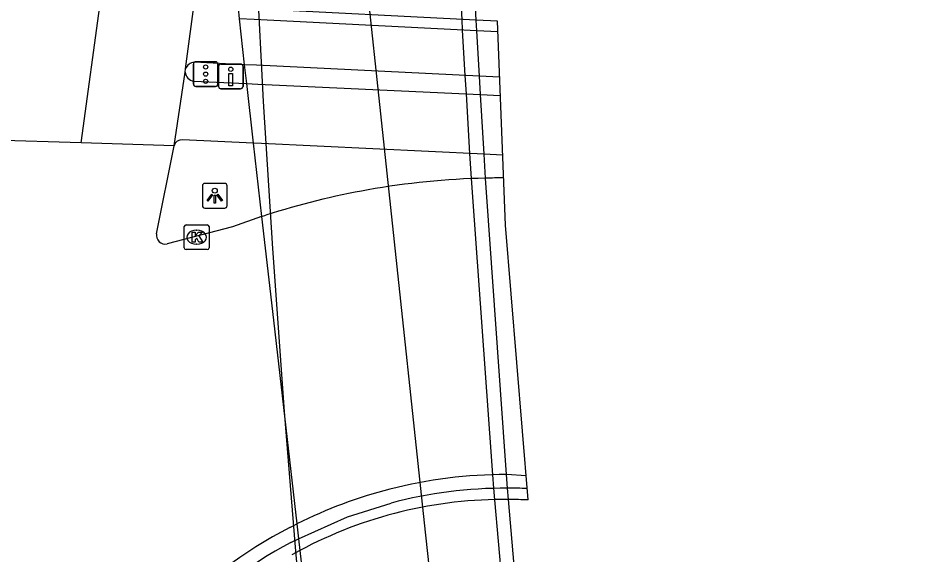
# Model space of a CAD drawing. Extents: x 158352 to 159489, y 383828 to 384597.
# Drawn here: x 159245.15 to 159281.68, y 384007.79 to 384029.46 of the extents above; entities that cross this region are included whole.
import ezdxf

# ---------------------------------------------------------------- set-up
doc = ezdxf.new("R2010")
doc.units = 0
for name, color, linetype in [('IMGEO_Dek', 7, 'Continuous'), ('IMGEO_Drukknoppaal', 7, 'Continuous'), ('IMGEO_Fietspad_gesloten', 7, 'Continuous'), ('IMGEO_Kolk', 7, 'Continuous'), ('IMGEO_Lichtpunt', 7, 'Continuous'), ('IMGEO_Lijnafwatering', 7, 'Continuous'), ('IMGEO_Muur', 7, 'Continuous'), ('IMGEO_Rijbaan_regionaal_gesloten', 7, 'Continuous'), ('IMGEO_Verkeersregelinstallatiepaal', 7, 'Continuous'), ('IMGEO_Voetpad_open', 7, 'Continuous')]:
    doc.layers.add(name, color=color, linetype=linetype)

msp = doc.modelspace()

# ---------------------------------------------------------------- linework, layer by layer
at = {"layer": 'IMGEO_Dek'}
for points in [[(159264.521, 384029.334), (159263.668, 384029.377), (159254.673, 384029.828), (159254.381, 384029.843), (159254.042, 384029.86), (159254.079, 384029.427), (159254.291, 384027.578), (159254.378, 384026.818), (159254.654, 384024.41), (159254.994, 384021.442), (159255.434, 384017.607), (159256.416, 384009.038), (159256.486, 384008.431), (159256.539, 384007.96)], [(159265.765, 384010.003), (159264.847, 384021.099), (159264.521, 384029.334)]]:
    msp.add_lwpolyline(points, dxfattribs=at)
for centre, radius, start, end in [((159264.746, 383992.646), 17.375, 89.2482, 118.1873), ((159265.012, 383992.547), 17.472, 87.5303, 90.1256)]:
    msp.add_arc(centre, radius, start, end, dxfattribs=at)
at = {"layer": 'IMGEO_Drukknoppaal'}
for p, q in [((159253.351, 384027.604), (159254.141, 384027.604)), ((159254.141, 384027.604), (159253.351, 384027.604)), ((159253.251, 384026.704), (159253.251, 384027.504)), ((159253.251, 384027.504), (159253.251, 384026.704)), ((159254.241, 384027.504), (159254.241, 384026.704)), ((159254.241, 384026.704), (159254.241, 384027.504)), ((159254.141, 384026.604), (159253.351, 384026.604)), ((159253.351, 384026.604), (159254.141, 384026.604))]:
    msp.add_line(p, q, dxfattribs=at)
msp.add_lwpolyline([(159253.821, 384027.229), (159253.821, 384026.729), (159253.671, 384026.729), (159253.671, 384027.229), (159253.821, 384027.229)], dxfattribs=at)
msp.add_circle((159253.746, 384027.394), 0.085, dxfattribs=at)
for centre, start, end in [((159253.351, 384027.504), 90, 180), ((159253.351, 384027.504), 90, 180), ((159254.141, 384027.504), 0, 90), ((159254.141, 384027.504), 360, 90), ((159253.351, 384026.704), 180, 270), ((159253.351, 384026.704), 180, 270), ((159254.141, 384026.704), 270, 0), ((159254.141, 384026.704), 270, 0)]:
    msp.add_arc(centre, 0.1, start, end, dxfattribs=at)
at = {"layer": 'IMGEO_Fietspad_gesloten'}
for points in [[(159252.254, 384026.919), (159254.378, 384026.818)], [(159254.378, 384026.818), (159254.836, 384026.796), (159263.839, 384026.369), (159264.64, 384026.331)], [(159254.654, 384024.41), (159251.793, 384024.545)], [(159264.735, 384023.931), (159263.984, 384023.967), (159254.984, 384024.394), (159254.654, 384024.41)]]:
    msp.add_lwpolyline(points, dxfattribs=at)
for centre, radius, start, end in [((159252.292, 384027.306), 0.389, 184.4789, 264.3866), ((159251.774, 384024.216), 0.33, 86.6864, 164.4533)]:
    msp.add_arc(centre, radius, start, end, dxfattribs=at)
at = {"layer": 'IMGEO_Kolk'}
for p, q in [((159251.866, 384020.187), (159251.866, 384021.039)), ((159251.941, 384021.113), (159252.793, 384021.113)), ((159252.867, 384021.039), (159252.867, 384020.187)), ((159252.354, 384020.893), (159252.379, 384020.893)), ((159252.377, 384020.333), (159252.352, 384020.333)), ((159252.793, 384020.113), (159251.941, 384020.113))]:
    msp.add_line(p, q, dxfattribs=at)
for points in [[(159251.866, 384020.187), (159251.866, 384021.039)], [(159251.941, 384021.113), (159252.793, 384021.113)], [(159252.867, 384021.039), (159252.867, 384020.187)], [(159252.187, 384020.813), (159252.31, 384020.813), (159252.31, 384020.662), (159252.44, 384020.813), (159252.604, 384020.813), (159252.458, 384020.662), (159252.611, 384020.413), (159252.459, 384020.413), (159252.374, 384020.577), (159252.31, 384020.51), (159252.31, 384020.413), (159252.187, 384020.413), (159252.187, 384020.813)], [(159252.793, 384020.113), (159251.941, 384020.113)]]:
    msp.add_lwpolyline(points, dxfattribs=at)
for centre, start, end in [((159251.943, 384021.037), 91.552, 178.448), ((159251.943, 384021.037), 91.552, 178.448), ((159252.791, 384021.037), 1.552, 88.448), ((159252.791, 384021.037), 1.552, 88.448), ((159251.943, 384020.189), 181.552, 268.448), ((159251.943, 384020.189), 181.552, 268.448), ((159252.791, 384020.189), 271.552, 358.448), ((159252.791, 384020.189), 271.552, 358.448)]:
    msp.add_arc(centre, 0.0765, start, end, dxfattribs=at)
for centre, major_axis, ratio, start_param, end_param in [((159252.353, 384020.613), (-0.387, 0.002), 0.722429, 4.712389, 7.853982), ((159252.378, 384020.613), (-0.39, 0.002), 0.717154, 1.570796, 4.712389)]:
    msp.add_ellipse(centre, major_axis=major_axis, ratio=ratio, start_param=start_param, end_param=end_param, dxfattribs=at)
at = {"layer": 'IMGEO_Lichtpunt'}
for p, q in [((159252.6, 384022.692), (159252.6, 384021.885)), ((159252.6, 384022.692), (159252.6, 384021.885)), ((159253.502, 384022.787), (159252.694, 384022.787)), ((159253.502, 384022.787), (159252.694, 384022.787)), ((159253.596, 384021.885), (159253.596, 384022.692)), ((159253.596, 384021.885), (159253.596, 384022.692)), ((159252.694, 384021.791), (159253.502, 384021.791)), ((159252.694, 384021.791), (159253.502, 384021.791))]:
    msp.add_line(p, q, dxfattribs=at)
for points in [[(159252.974, 384022.356), (159253.013, 384022.328), (159252.825, 384022.066), (159252.787, 384022.093), (159252.974, 384022.356)], [(159253.076, 384022.308), (159253.123, 384022.308), (159253.123, 384021.986), (159253.076, 384021.986), (159253.076, 384022.308)], [(159253.186, 384022.328), (159253.224, 384022.355), (159253.411, 384022.093), (159253.372, 384022.065), (159253.186, 384022.328)]]:
    msp.add_lwpolyline(points, dxfattribs=at)
msp.add_circle((159253.099, 384022.49), 0.0994, dxfattribs=at)
for centre, start, end in [((159252.694, 384022.692), 90, 180), ((159252.694, 384022.692), 90, 180), ((159253.502, 384022.692), 0, 90), ((159253.502, 384022.692), 0, 90), ((159252.694, 384021.885), 180, 270), ((159252.694, 384021.885), 180, 270), ((159253.502, 384021.885), 270, 0), ((159253.502, 384021.885), 270, 360)]:
    msp.add_arc(centre, 0.0946, start, end, dxfattribs=at)
at = {"layer": 'IMGEO_Lijnafwatering'}
for points in [[(159254.174, 384046.066), (159254.61, 384035.239), (159254.797, 384031.11), (159255.062, 384026.086)], [(159255.062, 384026.086), (159255.428, 384020.16), (159255.902, 384013.577), (159256.35, 384008.099), (159256.525, 384006.139)]]:
    msp.add_lwpolyline(points, dxfattribs=at)
at = {"layer": 'IMGEO_Muur'}
for points in [[(159264.538, 384028.903), (159263.691, 384028.945), (159254.693, 384029.396), (159254.079, 384029.427)], [(159256.486, 384008.431), (159258.469, 384009.324), (159260.228, 384009.88)], [(159256.175, 384008.291), (159256.486, 384008.431)], [(159256.486, 384008.431), (159256.539, 384007.96)], [(159256.539, 384007.96), (159256.215, 384007.785)]]:
    msp.add_lwpolyline(points, dxfattribs=at)
for centre, radius, start, end in [((159264.896, 383992.022), 18.458, 89.8729, 104.6496), ((159264.894, 383991.948), 18.533, 87.4231, 89.8671), ((159264.888, 383992.012), 18.464, 118.156, 154.365)]:
    msp.add_arc(centre, radius, start, end, dxfattribs=at)
at = {"layer": 'IMGEO_Rijbaan_regionaal_gesloten'}
for points in [[(159281.68, 384189.635), (159276.714, 384180.808), (159273.22, 384173.893), (159271.418, 384169.994), (159268.255, 384162.454), (159265.459, 384154.913), (159263.105, 384147.3), (159260.972, 384139.575), (159259.133, 384130.895), (159257.956, 384123.759), (159257.036, 384115.814), (159256.668, 384111.768), (159256.448, 384107.759), (159256.374, 384103.824), (159256.337, 384099.851), (159257.073, 384078.885), (159257.992, 384055.492), (159258.838, 384034.563), (159261.56, 384009.074), (159263.73, 383989.138), (159264.746, 383979.804)], [(159267.705, 383980.544), (159267.377, 383982.882), (159266.868, 383986.51), (159266.754, 383987.326), (159266.711, 383987.669), (159265.654, 383996.431), (159265.306, 384000), (159264.421, 384010.014), (159264.384, 384010.473), (159264.34, 384011.024), (159263.478, 384022.979), (159263.413, 384023.994), (159263.267, 384026.396), (159263.222, 384027.147), (159263.118, 384028.974), (159263.095, 384029.406), (159262.99, 384031.339), (159262.438, 384045.509), (159260.418, 384097.829), (159260.803, 384111.778), (159262.475, 384126.232)], [(159247.7, 384024.418), (159248.49, 384030.255), (159248.85, 384034.532), (159248.999, 384038.823), (159248.935, 384043.115), (159248.92, 384043.477), (159248.903, 384043.839), (159248.885, 384044.201), (159248.638, 384050.069), (159248.019, 384065.564), (159246.815, 384095.399), (159246.77, 384099.184), (159246.835, 384106.313)], [(159268.246, 383980.68), (159267.916, 383983.012), (159267.403, 383986.637), (159267.288, 383987.453), (159267.246, 383987.796), (159266.151, 383996.696), (159265.838, 384000), (159264.974, 384010.019), (159264.937, 384010.48), (159264.893, 384011.032), (159264.045, 384022.997), (159263.984, 384023.967), (159263.839, 384026.369), (159263.796, 384027.12), (159263.691, 384028.945), (159263.668, 384029.377), (159263.561, 384031.337), (159262.976, 384045.396), (159260.971, 384097.827)], [(159251.922, 384027.415), (159252.307, 384030.347)], [(159254.028, 384030.017), (159254.042, 384029.86), (159254.079, 384029.427), (159254.291, 384027.578)], [(159254.291, 384027.578), (159254.378, 384026.818)], [(159251.456, 384024.304), (159251.904, 384027.276)], [(159251.904, 384027.276), (159251.922, 384027.415)], [(159254.378, 384026.818), (159254.654, 384024.41)], [(159247.7, 384024.418), (159244.117, 384024.527)], [(159251.456, 384024.304), (159247.7, 384024.418)], [(159250.742, 384020.755), (159251.456, 384024.304)], [(159254.654, 384024.41), (159254.994, 384021.442)], [(159254.994, 384021.442), (159253.813, 384021.033), (159251.175, 384020.34)], [(159254.994, 384021.442), (159255.162, 384021.5)], [(159254.994, 384021.442), (159255.434, 384017.607), (159256.416, 384009.038)], [(159265.684, 384010.984), (159264.893, 384011.032)], [(159256.127, 384008.891), (159256.271, 384008.965), (159256.416, 384009.038)], [(159256.416, 384009.038), (159256.486, 384008.431)], [(159256.539, 384007.96), (159259.073, 383985.857)]]:
    msp.add_lwpolyline(points, dxfattribs=at)
for centre, radius, start, end in [((159264.757, 383991.738), 31.267, 91.3046, 100.0641), ((159264.762, 383991.323), 31.682, 89.9826, 91.2966), ((159264.769, 383991.589), 31.416, 100.038, 107.8059), ((159251.098, 384020.693), 0.361, 170.0982, 282.3338), ((159264.887, 383992.065), 18.967, 89.9808, 104.365), ((159264.838, 383992.164), 18.859, 104.2969, 116.5247), ((159264.892, 383992.038), 18.997, 117.4784, 155.2189)]:
    msp.add_arc(centre, radius, start, end, dxfattribs=at)
at = {"layer": 'IMGEO_Verkeersregelinstallatiepaal'}
for p, q in [((159252.234, 384026.797), (159252.234, 384027.597)), ((159252.234, 384027.597), (159252.234, 384026.797)), ((159252.334, 384027.697), (159253.124, 384027.697)), ((159253.124, 384027.697), (159252.334, 384027.697)), ((159253.224, 384027.597), (159253.224, 384026.797)), ((159253.224, 384026.797), (159253.224, 384027.597)), ((159253.124, 384026.697), (159252.334, 384026.697)), ((159252.334, 384026.697), (159253.124, 384026.697))]:
    msp.add_line(p, q, dxfattribs=at)
for centre in [(159252.729, 384027.487), (159252.729, 384027.197), (159252.729, 384026.907)]:
    msp.add_circle(centre, 0.085, dxfattribs=at)
for centre, start, end in [((159252.334, 384027.597), 90, 180), ((159252.334, 384027.597), 90, 180), ((159253.124, 384027.597), 0, 90), ((159253.124, 384027.597), 360, 90), ((159252.334, 384026.797), 180, 270), ((159252.334, 384026.797), 180, 270), ((159253.124, 384026.797), 270, 0), ((159253.124, 384026.797), 270, 0)]:
    msp.add_arc(centre, 0.1, start, end, dxfattribs=at)
at = {"layer": 'IMGEO_Voetpad_open'}
for points in [[(159254.291, 384027.578), (159252.276, 384027.675)], [(159264.61, 384027.081), (159263.796, 384027.12), (159254.789, 384027.554), (159254.291, 384027.578)]]:
    msp.add_lwpolyline(points, dxfattribs=at)
msp.add_arc((159252.289, 384027.287), 0.389, 91.8836, 160.7082, dxfattribs=at)

doc.saveas('drawing.dxf')
